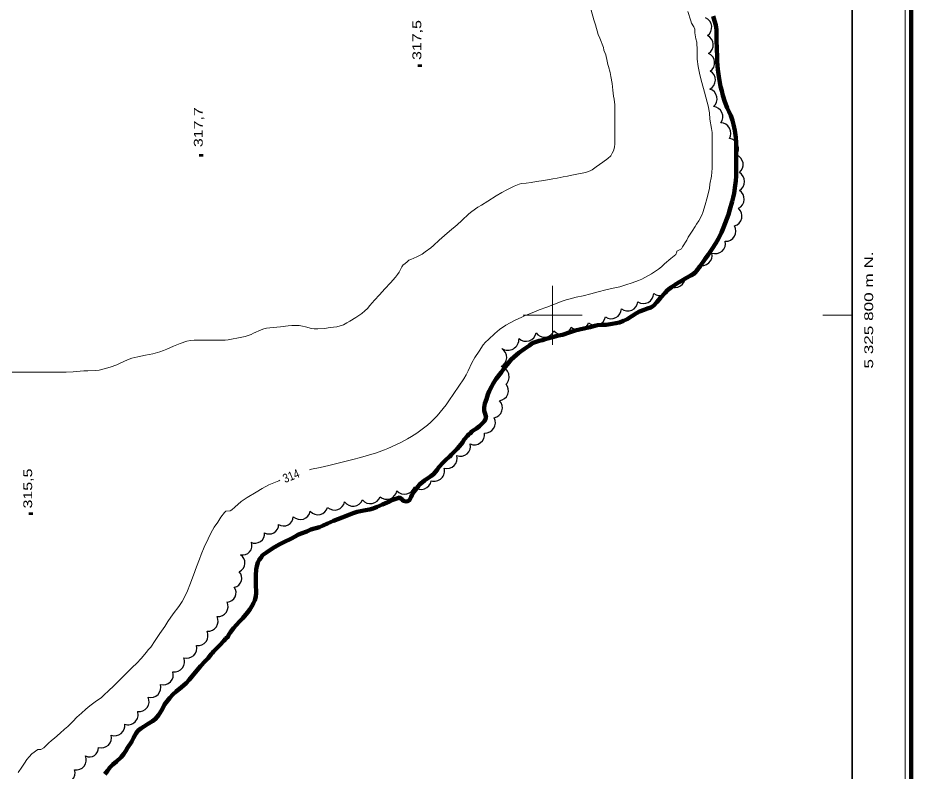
# Model space of a CAD drawing. Extents: x 240591 to 242335, y 5323482 to 5326937.
# Drawn here: x 242018.5 to 242321.7, y 5325645.2 to 5325901 of the extents above; entities that cross this region are included whole.
import ezdxf
from ezdxf.enums import TextEntityAlignment as Align

# ---------------------------------------------------------------- set-up
doc = ezdxf.new("R2010")
doc.units = 0
doc.header["$LTSCALE"] = 1.2
doc.linetypes.add('DASH_DOUBLE_DOT', pattern=[9.2, 5, -1.2, 0.3, -1.2, 0.3, -1.2])
doc.linetypes.add('LONG_DASHED', pattern=[7.5, 6, -1.5])
for name, color, linetype, lineweight in [('2', 7, 'Continuous', 13), ('3', 7, 'Continuous', 140), ('4', 7, 'DASH_DOUBLE_DOT', 53), ('44', 7, 'Continuous', 25), ('60', 7, 'Continuous', 35), ('61', 7, 'Continuous', 13)]:
    doc.layers.add(name, color=color, linetype=linetype, lineweight=lineweight)

msp = doc.modelspace()

# ---------------------------------------------------------------- linework, layer by layer
at = {"layer": '2', "linetype": 'LONG_DASHED'}
for points in [[(242217.3, 5325890.9), (242216, 5325894.1), (242215.5, 5325895.4), (242214.5, 5325898.6), (242214, 5325900.3), (242213.1, 5325903.6)], [(242242.2, 5325821.8), (242243.7, 5325822.6), (242244.1, 5325823.2), (242245.6, 5325825.5), (242246, 5325826.5), (242246.7, 5325827.6), (242247.4, 5325828.6), (242248.4, 5325830.1), (242248.8, 5325830.9), (242249.6, 5325832.1), (242250.7, 5325834), (242251, 5325834.9), (242251.8, 5325837.5), (242252.3, 5325839.5), (242253.2, 5325843.1), (242253.4, 5325844.5), (242253.9, 5325847.2), (242254.1, 5325850), (242254.1, 5325851.5), (242254.1, 5325854.7), (242254.1, 5325857.8), (242254.1, 5325860.7), (242254.1, 5325862.1), (242253.9, 5325863.4), (242253.4, 5325866.6), (242253.2, 5325868.7), (242252.8, 5325871.1), (242252.5, 5325872.4), (242251.5, 5325875.8), (242250.6, 5325879.1), (242250, 5325881.7), (242249.4, 5325884.5), (242249.1, 5325887), (242249.1, 5325888), (242249.1, 5325889.9), (242248.9, 5325892.8), (242248.6, 5325893.9), (242248.3, 5325895.9), (242248.3, 5325897.2), (242247.9, 5325897.9), (242247.1, 5325899.2), (242246.9, 5325900), (242245.9, 5325903.2)], [(242120.3, 5325795.4), (242122.6, 5325795.5), (242124.5, 5325795.8), (242126.7, 5325796.1), (242127.9, 5325796.4), (242129, 5325796.8), (242130.1, 5325797.4), (242131.1, 5325798), (242133.2, 5325799.3), (242135.2, 5325800.6), (242136.2, 5325801.5), (242137.1, 5325802.3), (242137.9, 5325803.3), (242139.5, 5325805.1), (242141.2, 5325807), (242143, 5325809), (242144.9, 5325811), (242146.6, 5325812.9), (242147.3, 5325813.8), (242147.9, 5325814.6), (242148.8, 5325816.4), (242149.3, 5325817.1), (242149.8, 5325817.5), (242150.7, 5325818.3), (242151.2, 5325818.7), (242151.8, 5325818.9), (242153.9, 5325819.9), (242155.7, 5325820.8), (242156.7, 5325821.5), (242158.6, 5325822.9), (242159.6, 5325823.7), (242161.5, 5325825.5), (242163.3, 5325827.1), (242165, 5325828.6), (242167.6, 5325830.7), (242169.2, 5325832.2), (242171.6, 5325834.4), (242172.6, 5325835.2), (242174.6, 5325836.7), (242175.8, 5325837.4), (242178, 5325838.8), (242180.8, 5325840.6), (242182.7, 5325841.7), (242184.4, 5325842.6), (242186.9, 5325843.9), (242188.6, 5325844.5), (242189.4, 5325844.7), (242191, 5325844.9), (242192.7, 5325845.1), (242194.5, 5325845.4), (242197, 5325845.8), (242200.1, 5325846.3), (242201.5, 5325846.6), (242203.6, 5325847), (242205, 5325847.2), (242206.5, 5325847.6), (242208.2, 5325847.9), (242211.1, 5325848.5), (242212.7, 5325849), (242213.4, 5325849.4), (242214.8, 5325850.4), (242217, 5325852), (242218.7, 5325853.2), (242219.8, 5325854.2), (242220.2, 5325855), (242220.7, 5325855.9), (242221, 5325857.1), (242221.1, 5325858.2), (242221.1, 5325859.4), (242221.1, 5325862), (242221.1, 5325865.8), (242221.1, 5325868.3), (242221.1, 5325871.5), (242220.9, 5325873.4), (242220.7, 5325874.4), (242220.4, 5325876.5), (242220.2, 5325878.7), (242219.8, 5325881.1), (242219.5, 5325882.4), (242219, 5325884.5), (242218.7, 5325885.2), (242218.5, 5325886.3), (242218, 5325888.4), (242217.4, 5325890), (242217.3, 5325890.9)], [(242117.5, 5325747.5), (242118.1, 5325747.7), (242121.1, 5325748.3), (242124, 5325749), (242126.7, 5325749.7), (242129.5, 5325750.3), (242132.2, 5325751), (242134.8, 5325751.7), (242137.5, 5325752.5), (242140.2, 5325753.3), (242142.9, 5325754.3), (242144.1, 5325754.8), (242146.8, 5325756), (242148.5, 5325756.8), (242150.7, 5325758), (242152.1, 5325758.8), (242153.9, 5325760), (242155.3, 5325761), (242157.5, 5325762.7), (242158.7, 5325763.7), (242159.7, 5325764.7), (242160.8, 5325765.9), (242161.8, 5325767.1), (242163.8, 5325769.6), (242164.7, 5325770.9), (242166.5, 5325773.4), (242168.2, 5325775.9), (242169.9, 5325778.4), (242170.6, 5325779.8), (242171.3, 5325781.1), (242172.6, 5325783.8), (242173.6, 5325785.7), (242175, 5325787.8), (242176.4, 5325790), (242177.2, 5325790.9), (242178.2, 5325791.8), (242180.4, 5325793.8), (242182, 5325795.2), (242184.1, 5325796.7), (242185.6, 5325797.4), (242187.1, 5325798.2), (242189.5, 5325799.4), (242190.4, 5325799.8), (242191, 5325800), (242193, 5325800.8), (242195.4, 5325801.8), (242198, 5325802.8), (242200.6, 5325803.8), (242203.2, 5325804.8), (242204.6, 5325805.2), (242206, 5325805.6), (242208, 5325806.1), (242210.4, 5325806.6), (242213, 5325807.3), (242215.5, 5325808), (242218, 5325808.6), (242220.5, 5325809.2), (242222.8, 5325809.7), (242224.9, 5325810.3), (242227, 5325811), (242229.1, 5325811.8), (242230.3, 5325812.3), (242232.5, 5325813.5), (242233.6, 5325814.1), (242235.9, 5325815.7), (242237, 5325816.5), (242238, 5325817.5), (242240.1, 5325819.3), (242241.8, 5325820.6), (242242.2, 5325821.5), (242242.2, 5325821.8)], [(242016.5, 5325780.7), (242019.2, 5325780.7), (242022.7, 5325780.7), (242025.9, 5325780.7), (242028.6, 5325780.7), (242031.4, 5325780.7), (242034.8, 5325780.7), (242037.2, 5325780.8), (242038.4, 5325780.9), (242040.9, 5325781.1), (242042.2, 5325781.1), (242044.7, 5325781.2), (242046, 5325781.4), (242047.3, 5325781.7), (242049.8, 5325782.4), (242052.1, 5325783.2), (242053, 5325783.6), (242054.6, 5325784.4), (242056.2, 5325785.1), (242057.1, 5325785.4), (242059.2, 5325785.9), (242061.8, 5325786.5), (242064.3, 5325786.9), (242066.7, 5325787.6), (242067.9, 5325788), (242069, 5325788.5), (242071.3, 5325789.5), (242073.6, 5325790.4), (242075.8, 5325791.2), (242077.1, 5325791.4), (242078.3, 5325791.5), (242079.6, 5325791.5), (242083.2, 5325791.5), (242086.5, 5325791.5), (242088.8, 5325791.6), (242089.9, 5325791.7), (242091, 5325791.9), (242093.3, 5325792.3), (242095.6, 5325792.8), (242097.6, 5325793.5), (242098.5, 5325793.9), (242101, 5325795.1), (242102, 5325795.4), (242102.9, 5325795.6), (242104, 5325795.7), (242107.6, 5325796.1), (242110.2, 5325796.4), (242111.5, 5325796.5), (242114, 5325796.5), (242115.1, 5325796.3), (242116.1, 5325796.1), (242118.1, 5325795.5), (242119, 5325795.4), (242120.3, 5325795.4)], [(242089.1, 5325733.5), (242090.5, 5325733.6), (242091.1, 5325733.9), (242092.1, 5325734.8), (242094.3, 5325736.8), (242095.3, 5325737.5), (242096.3, 5325738.1), (242099.4, 5325739.9), (242101.4, 5325741.2), (242103.6, 5325742.4), (242104.8, 5325742.9), (242107, 5325743.8), (242107.4, 5325744)], [(242089.1, 5325733.5), (242088.6, 5325733), (242087.4, 5325731.5), (242086.3, 5325729.8), (242085.1, 5325728), (242084, 5325726), (242083.1, 5325724.1), (242081.7, 5325721.3), (242080.7, 5325718.8), (242080.1, 5325717.2), (242079.1, 5325714.6), (242078.1, 5325711.8), (242076.8, 5325708.5), (242076, 5325706.4), (242074.7, 5325703.6), (242074.2, 5325702.8), (242073.1, 5325701.1), (242071.2, 5325698.6), (242069.4, 5325696), (242068.3, 5325694.3), (242066.6, 5325691.9), (242065.1, 5325689.6), (242063.6, 5325687.3), (242062.8, 5325686.5), (242062, 5325685.5), (242060.4, 5325683.6), (242058.7, 5325681.7), (242057.4, 5325680.5), (242056, 5325679.2), (242053.9, 5325677), (242052.5, 5325675.6), (242051.1, 5325674.3), (242049.1, 5325672.4), (242047.9, 5325671.2), (242046.7, 5325670.1), (242045.2, 5325669.1), (242042.9, 5325667.4), (242041.5, 5325666.2), (242040, 5325664.9), (242038.5, 5325663.5), (242037.1, 5325662.1), (242035.4, 5325660.4), (242034.3, 5325659.4), (242032.8, 5325658.1), (242030.9, 5325656.4), (242029.9, 5325655.6), (242028.9, 5325654.7), (242027.3, 5325653.1), (242026.3, 5325652.5), (242025.8, 5325652.5), (242025.2, 5325652.6)], [(242025.2, 5325652.6), (242023.2, 5325651.1), (242022.3, 5325650.1), (242021.5, 5325649.1), (242020.7, 5325647.9), (242019.8, 5325646.6), (242018.5, 5325644.7)]]:
    msp.add_lwpolyline(points, dxfattribs=at)
at = {"layer": '3'}
for p, q in [((242154.9, 5325884.4), (242154.9, 5325885.2)), ((242080.7, 5325853.9), (242080.7, 5325854.7)), ((242022.9, 5325732.2), (242022.9, 5325733))]:
    msp.add_line(p, q, dxfattribs=at)
at = {"layer": '4', "linetype": 'Continuous', "lineweight": 90}
for points in [[(242254.5, 5325901.6), (242255, 5325900), (242255.4, 5325898.5), (242255.6, 5325896.9), (242255.6, 5325895.5), (242255.6, 5325893.3), (242255.7, 5325890.6), (242255.8, 5325887.6), (242255.9, 5325886.1), (242256.1, 5325883.5), (242256.4, 5325881.1), (242256.7, 5325879.1), (242257, 5325877.7), (242257.4, 5325876.2), (242257.8, 5325874.6), (242258.5, 5325872.5), (242259.2, 5325870.5), (242259.8, 5325869.2), (242260.5, 5325867.8), (242261, 5325866.2), (242261.4, 5325864.8), (242261.8, 5325862.8), (242262.2, 5325860.4), (242262.3, 5325858.8), (242262.3, 5325857.6), (242262.3, 5325855.2), (242262.3, 5325852.6), (242262.3, 5325850.1), (242262.3, 5325847.2), (242262.2, 5325845.7), (242262, 5325844.1), (242261.6, 5325841.5), (242261.3, 5325840), (242260.9, 5325838.6), (242260.2, 5325835.9), (242259.7, 5325834.2), (242259.1, 5325832.7), (242258, 5325829.8), (242257.3, 5325828.1), (242256.2, 5325825.8), (242255.4, 5325824.5), (242254.1, 5325822.6), (242252.8, 5325820.5), (242251.8, 5325819.2), (242250.1, 5325816.7), (242248.8, 5325815.1), (242247.8, 5325814.2), (242246.7, 5325813.4), (242245.4, 5325812.7), (242243.2, 5325811.4), (242242.7, 5325811.1), (242241.7, 5325810.5), (242240.4, 5325809.6), (242239, 5325808.5), (242238.2, 5325807.6), (242236.6, 5325805.9), (242235.4, 5325804.5), (242234.2, 5325803.2)], [(242234.2, 5325803.2), (242233.3, 5325802.7), (242232.2, 5325802.3), (242231.1, 5325801.9), (242229.5, 5325801.3), (242228.5, 5325800.7), (242226.9, 5325799.7), (242225.3, 5325798.7), (242224.1, 5325798.1), (242222.7, 5325797.6), (242221.5, 5325797.3), (242220.2, 5325797.1), (242218.2, 5325796.8), (242216.8, 5325796.8), (242215.2, 5325796.6), (242214.3, 5325796.4), (242212.7, 5325796), (242210.6, 5325795.5), (242207.6, 5325794.8), (242206, 5325794.3), (242203.3, 5325793.4), (242202, 5325793.1), (242200, 5325792.6), (242197.8, 5325792), (242196.6, 5325791.5), (242195.4, 5325791.3), (242193.7, 5325790.8), (242193.1, 5325790.5), (242192.1, 5325789.7), (242190.4, 5325788.6), (242188.5, 5325787.3), (242187.7, 5325786.6), (242185.9, 5325785), (242185, 5325783.9), (242184, 5325782.6), (242183.3, 5325781.7), (242182.5, 5325780.6), (242180.8, 5325778.4), (242179.8, 5325776.8), (242179.2, 5325775.7), (242178.4, 5325774.2), (242178, 5325773.1), (242177.5, 5325771.5), (242177, 5325770.1), (242176.8, 5325768.7), (242176.8, 5325767.6), (242177.1, 5325766.5), (242177.4, 5325765.3), (242177.2, 5325764.8), (242176.9, 5325764.1), (242176.1, 5325763.2), (242175.2, 5325762.4), (242174.1, 5325761.6), (242172.7, 5325760.6), (242172, 5325759.9), (242171.6, 5325759.6), (242171.1, 5325759.1), (242170, 5325757.8), (242169.4, 5325756.8), (242168.4, 5325755.5), (242167.6, 5325754.7), (242165.5, 5325752.6), (242165.1, 5325752), (242164.7, 5325751.8), (242163.7, 5325750.9), (242162.8, 5325750), (242161.4, 5325748.4), (242160.8, 5325747.5), (242159.6, 5325746.1), (242158.7, 5325745.4), (242156.5, 5325743.9), (242154.7, 5325742.4), (242154.3, 5325741.9), (242152.9, 5325740.1), (242152.2, 5325738.9), (242152, 5325738.3), (242151.4, 5325737.2), (242150.8, 5325736.9), (242150.3, 5325736.8), (242149.3, 5325737), (242148.9, 5325737.4), (242148, 5325738.1), (242147.4, 5325737.9), (242146.1, 5325737.4), (242144.6, 5325736.8), (242142.2, 5325735.8), (242140.4, 5325734.9), (242139.1, 5325734.4), (242137.8, 5325734.1), (242136.5, 5325733.8), (242133.6, 5325733.2), (242132.3, 5325732.8), (242131.2, 5325732.4), (242128.6, 5325731.3), (242125.6, 5325730.2), (242123.6, 5325729.3), (242122.1, 5325728.6), (242120.8, 5325728.1), (242117.9, 5325727.2), (242116.5, 5325726.6), (242114.6, 5325725.9)], [(242114.6, 5325725.9), (242113.5, 5325725.4), (242112.6, 5325724.9), (242111.3, 5325724.2), (242108.7, 5325723), (242107.4, 5325722.3), (242105.6, 5325721.3), (242104.7, 5325720.7), (242102.9, 5325719.5), (242101.5, 5325718.5), (242101, 5325717.8), (242100.4, 5325716.9), (242099.9, 5325716), (242099.6, 5325714.8), (242099.4, 5325713.7), (242099.2, 5325711.8), (242099.2, 5325710.7), (242099.2, 5325708.7), (242099.3, 5325705.8), (242099.2, 5325704.5), (242098.9, 5325703.3), (242098.5, 5325702.2), (242097.9, 5325701.2), (242097.2, 5325700.1), (242096.4, 5325699.1), (242094.8, 5325697.2), (242093.7, 5325696), (242091.7, 5325693.8), (242090.6, 5325692.4), (242090, 5325691.4), (242089.8, 5325690.9), (242089.1, 5325690.2)], [(242048, 5325644.2), (242048.9, 5325645.3), (242049.7, 5325646.4), (242050.7, 5325647.5), (242051.9, 5325648.5), (242053.5, 5325650), (242054.4, 5325651.1), (242055.1, 5325652.1), (242055.7, 5325653.1), (242057.1, 5325655.3), (242057.7, 5325656.5), (242058.6, 5325658.1), (242059.3, 5325659), (242060.2, 5325659.7), (242061.1, 5325660.3), (242062.5, 5325661.1), (242064.1, 5325662.2), (242065.2, 5325663), (242066.2, 5325664.2), (242066.7, 5325664.9), (242067.5, 5325666.4), (242068.2, 5325667.8), (242069.1, 5325669), (242070, 5325670.1), (242071.1, 5325671.2), (242072.2, 5325672.2), (242074, 5325673.7), (242075.6, 5325675.1), (242076.6, 5325676.2), (242077.6, 5325677.5), (242078.7, 5325678.8), (242080.4, 5325680.8), (242082, 5325682.6), (242083.1, 5325683.6), (242084.1, 5325684.9), (242084.5, 5325685.4), (242084.9, 5325685.8), (242086, 5325687), (242087, 5325688), (242088.4, 5325689.5), (242089.1, 5325690.2)]]:
    msp.add_lwpolyline(points, dxfattribs=at)
at = {"layer": '44'}
for centre, radius, start, end in [((242250.545, 5325897.806), 3.465, 305.35451, 67.1587), ((242251.065, 5325891.841), 3.473, 303.06103, 64.69282), ((242251.552, 5325885.768), 3.462, 304.05292, 65.99316), ((242251.754, 5325879.888), 3.477, 298.07697, 60.03848), ((242252.372, 5325873.509), 3.464, 311.12015, 72.91068), ((242254.304, 5325867.449), 3.468, 322.34344, 84.27702), ((242257.048, 5325861.858), 3.472, 328.231, 89.96995), ((242260.757, 5325833.717), 3.51, 286.43308, 48.12409), ((242258.733, 5325828.611), 3.483, 267.97867, 29.96477), ((242250.681, 5325820.349), 3.468, 250.973, 13.01545), ((242246.143, 5325816.376), 3.477, 249.94182, 11.50649), ((242241.493, 5325812.867), 3.466, 241.88891, 4.0242), ((242230.821, 5325807.454), 3.48, 237.47778, 359.11096), ((242236.41, 5325810.15), 3.466, 232.49782, 354.37114), ((242225.502, 5325804.912), 3.47, 231.66221, 353.51938), ((242181.676, 5325779.137), 3.543, 315.19894, 77.04765), ((242181.512, 5325774.437), 3.467, 277.58293, 39.44618), ((242179.43, 5325768.59), 3.501, 281.52834, 43.49567), ((242177.055, 5325763.506), 3.492, 266.63791, 28.27557), ((242173.421, 5325759.496), 3.469, 246.71827, 8.6838), ((242168.681, 5325755.582), 3.447, 249.04243, 12.19358), ((242164.153, 5325751.394), 3.437, 253.37638, 17.02476), ((242159.764, 5325747.161), 3.533, 253.66041, 15.42077), ((242155.354, 5325744.345), 3.464, 228.52706, 350.43696), ((242143.694, 5325740.992), 3.483, 228.58769, 350.5428), ((242149.726, 5325742.73), 3.475, 221.6626, 343.61998), ((242132.24, 5325738.656), 3.474, 214.87524, 336.65865), ((242138.103, 5325739.493), 3.47, 219.62523, 341.28887), ((242120.307, 5325735.743), 3.456, 221.78541, 343.47813), ((242125.974, 5325737.32), 3.478, 227.41083, 349.22058), ((242108.739, 5325731.669), 3.202, 236.46163, 358.58882), ((242114.322, 5325734.12), 3.475, 226.72601, 348.71306)]:
    msp.add_arc(centre, radius, start, end, dxfattribs=at)
for centre, major_axis, ratio, start_param, end_param in [((242259.621, 5325856.569), (3.208, 1.351), 0.999995, 5.2191207, 7.3463418), ((242261.205, 5325851.142), (3.426, 0.586), 0.999995, 5.2230962, 7.3458015), ((242261.7, 5325845.41), (3.47, 0), 0.999733, 5.2211244, 7.3452461), ((242261.553, 5325839.436), (3.467, -0.166), 0.999733, 5.2220942, 7.3441836), ((242255.224, 5325824.394), (1.084, 3.291), 0.999995, 3.1172784, 5.2445276), ((242219.878, 5325802.303), (1.581, -3.094), 0.999865, 5.2189534, 7.3490705), ((242214.538, 5325800.05), (1.1, -3.281), 0.999978, 5.2216668, 7.347421), ((242203.012, 5325797.012), (0.283, -3.458), 0.999766, 5.3485877, 7.4762365), ((242208.854, 5325798.387), (0.917, 3.351), 0.999984, 2.5953149, 4.7184301), ((242184.73, 5325792), (1.938, -3.341), 0.999367, 5.2216055, 7.3467083), ((242190.937, 5325794.644), (1.102, -3.305), 0.999951, 5.2221831, 7.3462663), ((242197.176, 5325796.05), (0.429, -3.459), 0.999088, 5.2179005, 7.3424011), ((242180.927, 5325785.716), (3.459, -0.445), 0.999404, 5.298694, 7.4282672), ((242103.769, 5325728.932), (1.337, -2.911), 0.999533, 5.3222323, 7.4446334), ((242098.999, 5325725.785), (0.896, 3.055), 0.996556, 2.9608424, 5.1182235), ((242094.749, 5325721.778), (0.227, 3.171), 0.994916, 2.9870946, 5.1443769), ((242092.24, 5325715.919), (3.261, -0.488), 0.999333, 5.2956942, 7.4249635), ((242091.312, 5325710.769), (2.706, -1.651), 0.999916, 5.4563037, 7.5814244), ((242089.364, 5325705.772), (1.369, 2.88), 0.996501, 3.6358346, 5.7889435), ((242086.386, 5325701.152), (2.526, -2.345), 0.99983, 5.3714503, 7.5004705), ((242083.006, 5325696.162), (2.526, -2.345), 0.99983, 5.3714503, 7.5004705), ((242079.574, 5325691.293), (2.778, -2.03), 0.999978, 5.2168358, 7.3453023), ((242075.897, 5325686.909), (2.035, 2.761), 0.965087, 3.4728366, 5.6212277), ((242071.701, 5325682.276), (2.128, 2.674), 0.966851, 3.6470382, 5.8037516), ((242067.779, 5325677.983), (2.442, -2.432), 0.999951, 5.2168136, 7.3479261), ((242063.536, 5325673.63), (1.884, -2.896), 0.999929, 5.4590869, 7.58324), ((242059.55, 5325668.852), (2.781, -2.04), 0.999978, 5.2200186, 7.3427812), ((242055.913, 5325664.304), (2.341, 2.5), 0.966699, 3.5449642, 5.7884377), ((242051.42, 5325660.604), (2.169, 2.659), 0.967202, 3.4617077, 5.535046), ((242046.838, 5325656.555), (2.37, -2.497), 0.999862, 5.2203815, 7.3485296), ((242042.761, 5325653.108), (1.71, -2.584), 0.980363, 5.2317198, 7.3310587), ((242038.236, 5325649.025), (2.712, -2.129), 0.999978, 5.2218084, 7.3493895), ((242034.411, 5325644.619), (2.381, -2.488), 0.998099, 5.2658225, 7.3866322)]:
    msp.add_ellipse(centre, major_axis=major_axis, ratio=ratio, start_param=start_param, end_param=end_param, dxfattribs=at)
at = {"layer": '60', "lineweight": 158}
msp.add_lwpolyline([(242321.7, 5323482.5), (240590.8, 5323482.5), (240590.8, 5326907.9), (242321.7, 5326907.9)], close=True, dxfattribs=at)
at = {"layer": '60', "lineweight": 13}
msp.add_lwpolyline([(240592.8, 5323484.5), (240592.8, 5326905.9), (242319.7, 5326905.9), (242319.7, 5323484.5)], close=True, dxfattribs=at)
at = {"layer": '60'}
msp.add_lwpolyline([(240610.8, 5326369.9), (242301.7, 5326369.9), (242301.7, 5323502.5), (240610.8, 5323502.5)], close=True, dxfattribs=at)
at = {"layer": '61'}
msp.add_line((242301.7, 5325800), (242291.7, 5325800), dxfattribs=at)
for points in [[(242200, 5325810), (242200, 5325800), (242200, 5325790)], [(242190, 5325800), (242200, 5325800), (242210, 5325800)]]:
    msp.add_lwpolyline(points, dxfattribs=at)

# ---------------------------------------------------------------- texts
at = {"layer": '2', "width": 0.85}
msp.add_text('314', height=3, rotation=21.613, dxfattribs=at).set_placement((242109.1, 5325743))
at = {"layer": '3', "width": 1.35}
for s, p in [('317,5', (242155.4, 5325886.7)), ('317,7', (242081.2, 5325857.1)), ('315,5', (242023.3, 5325734.4))]:
    msp.add_text(s, height=3, rotation=90, dxfattribs=at).set_placement(p)
at = {"layer": '61', "width": 1.45}
msp.add_text('5 325 800 m N.', height=3, rotation=90, dxfattribs=at).set_placement((242308.8, 5325801.8), align=Align.CENTER)

doc.saveas('drawing.dxf')
